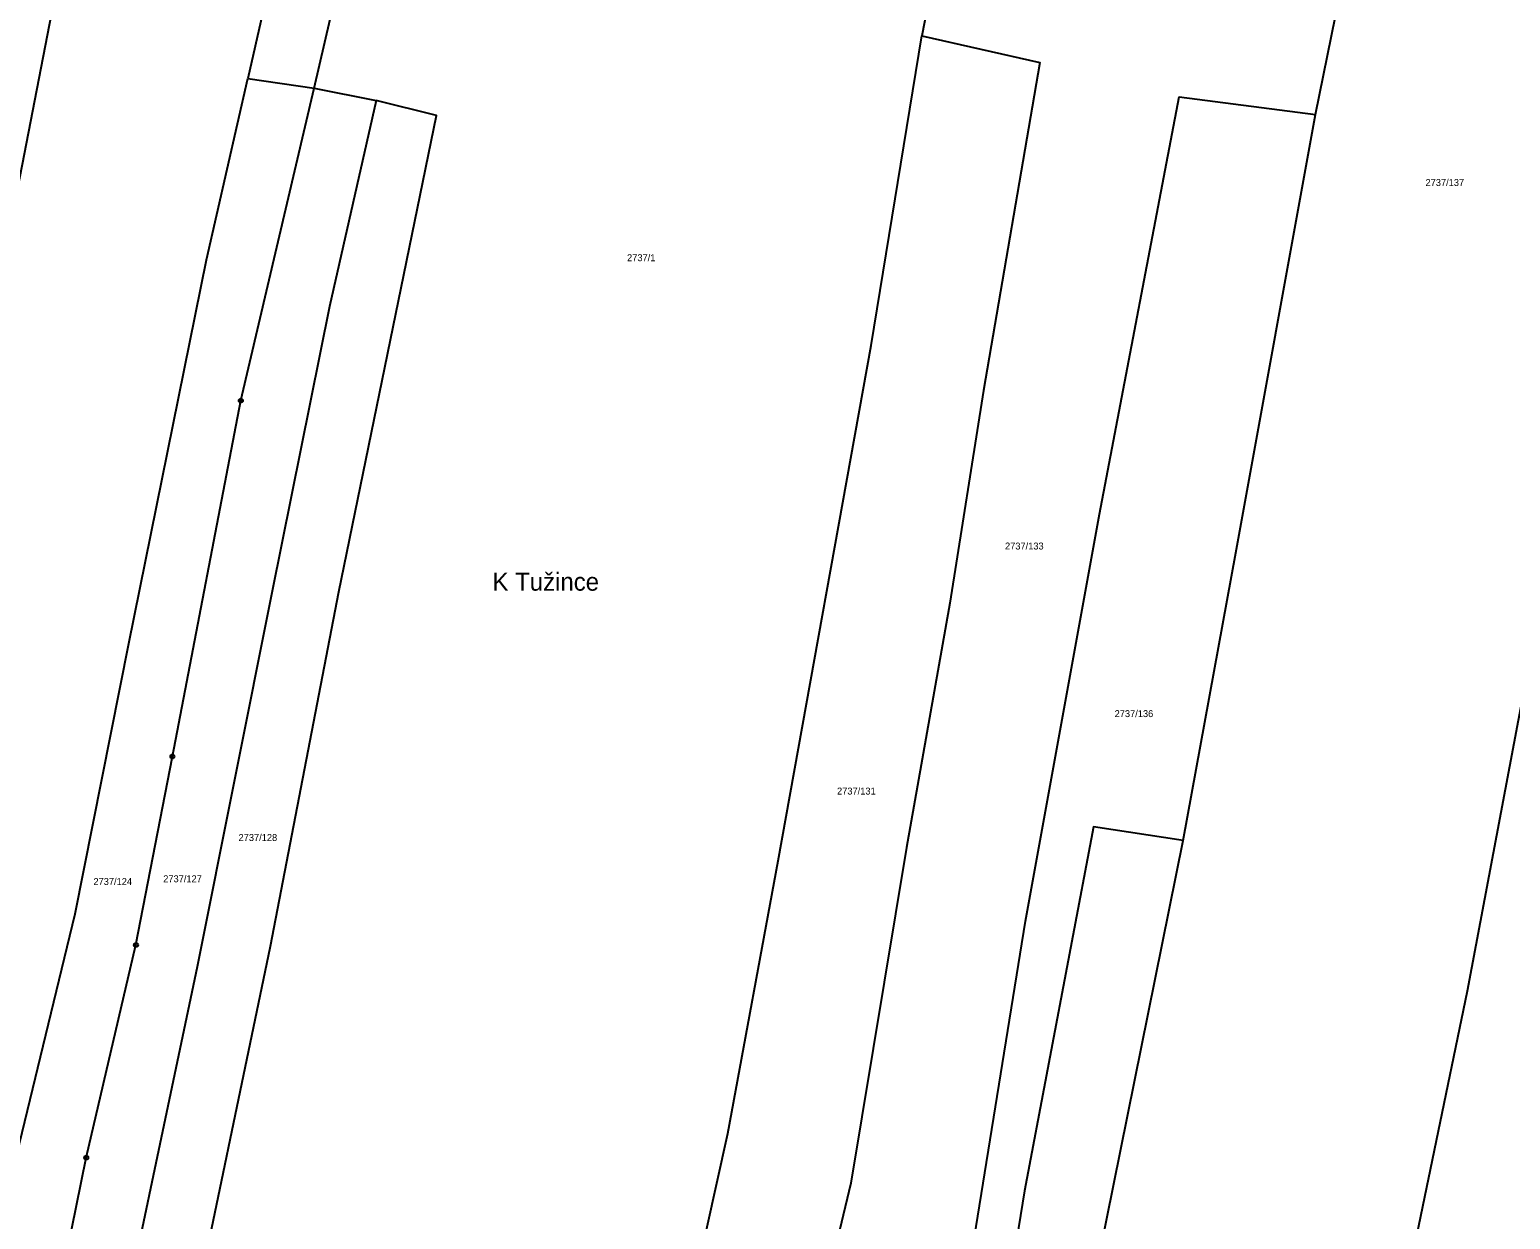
# Model space of a CAD drawing. Extents: x -733394 to -722299, y -1082822 to -1075049.
# Drawn here: x -727876.2 to -727512.7, y -1077980.1 to -1077688.1 of the extents above; entities that cross this region are included whole.
import ezdxf

# ---------------------------------------------------------------- set-up
doc = ezdxf.new("R2010")
doc.units = 0
for name, color, linetype in [('Hranice parcel', 7, 'Continuous'), ('Parcelní čísla', 7, 'Continuous'), ('Pop  PČ popisy', 7, 'Continuous'), ('Značky bodu BP', 7, 'Continuous')]:
    doc.layers.add(name, color=color, linetype=linetype)

msp = doc.modelspace()

# ---------------------------------------------------------------- linework, layer by layer
at = {"layer": 'Hranice parcel'}
for p, q in [((-727560.49, -1077708.95), (-727538.79, -1077602.32)), ((-727806.33, -1077702.55), (-727789.32, -1077629.02)), ((-727822.62, -1077700.16), (-727806.33, -1077702.55)), ((-727806.33, -1077702.55), (-727791.12, -1077705.54)), ((-727633.77, -1078088.74), (-727593.01, -1077887.09))]:
    msp.add_line(p, q, dxfattribs=at)
for points in [[(-727930.46, -1077968.54), (-727929.27, -1077963.17), (-727912.08, -1077900.41), (-727905.45, -1077873.88), (-727894.18, -1077804.46), (-727878.94, -1077726.66), (-727864.53, -1077652.31), (-727853.92, -1077602.75), (-727841.72, -1077560.44), (-727805.17, -1077421.89), (-727796.35, -1077386.01)], [(-727554.32, -1078074.25), (-727539.39, -1078002.21), (-727523.21, -1077924.04), (-727509.65, -1077851.93), (-727496.56, -1077776.92), (-727482.7, -1077708.7), (-727457.76, -1077597.03), (-727436.76, -1077499.06), (-727413.69, -1077405.59)], [(-727538.79, -1077602.32), (-727635.74, -1077579.85), (-727657.12, -1077689.71)], [(-727789.32, -1077629.02), (-727805.79, -1077626.15), (-727822.62, -1077700.16)], [(-727692.71, -1078047.02), (-727709.81, -1078045.39), (-727723.04, -1078041.39), (-727704.78, -1077959.05), (-727692.38, -1077892.13), (-727669.54, -1077765.64), (-727657.12, -1077689.71)], [(-727657.12, -1077689.71), (-727628.16, -1077696.21), (-727641.97, -1077776.7), (-727650.28, -1077828.89), (-727660.89, -1077888.82), (-727674.54, -1077971.24), (-727692.71, -1078047.02)], [(-727892.84, -1078026.87), (-727883.95, -1077983.08), (-727864.95, -1077905.16), (-727851.77, -1077838.8), (-727832.73, -1077744.6), (-727822.62, -1077700.16)], [(-727875.32, -1078029.51), (-727862.25, -1077964.97), (-727850.04, -1077912.75), (-727841.1, -1077866.52), (-727824.3, -1077779.18), (-727806.33, -1077702.55)], [(-727791.12, -1077705.54), (-727802.53, -1077756.13), (-727816.58, -1077825.96), (-727835.01, -1077918.11), (-727859.01, -1078031.97)], [(-727838.03, -1078014.01), (-727816.99, -1077913.03), (-727800.25, -1077826.09), (-727776.29, -1077709.22), (-727791.12, -1077705.54)], [(-727662.65, -1078058.93), (-727647.73, -1078006.14), (-727631.66, -1077906.9), (-727613.49, -1077807.03), (-727594, -1077704.66), (-727560.49, -1077708.95)], [(-727593.01, -1077887.09), (-727580.05, -1077816.57), (-727560.49, -1077708.95)], [(-727593.01, -1077887.09), (-727614.99, -1077883.76), (-727631.92, -1077973.09), (-727638.26, -1078011.96), (-727643.06, -1078036.24), (-727652.37, -1078067.09)]]:
    msp.add_lwpolyline(points, dxfattribs=at)
at = {"layer": 'Značky bodu BP'}
for centre, radius in [((-727824.3, -1077779.18), 0.5), ((-727824.3, -1077779.18), 0.0303), ((-727841.1, -1077866.52), 0.5), ((-727841.1, -1077866.52), 0.0303), ((-727850.04, -1077912.75), 0.5), ((-727850.04, -1077912.75), 0.0303), ((-727862.25, -1077964.97), 0.5), ((-727862.25, -1077964.97), 0.0303)]:
    msp.add_circle(centre, radius, dxfattribs=at)

# ---------------------------------------------------------------- texts
at = {"layer": 'Parcelní čísla'}
for s, p in [('2737/137', (-727533.5, -1077726.51)), ('2737/1', (-727729.49, -1077744.97)), ('2737/133', (-727636.72, -1077815.72)), ('2737/136', (-727609.81, -1077856.85)), ('2737/131', (-727677.95, -1077875.85)), ('2737/128', (-727824.86, -1077887.25)), ('2737/124', (-727860.49, -1077898.05)), ('2737/127', (-727843.35, -1077897.38))]:
    msp.add_text(s, height=1.7, dxfattribs=at).set_placement(p)
at = {"layer": 'Pop  PČ popisy'}
msp.add_text('K Tužince', height=4.4, dxfattribs=at).set_placement((-727762.53, -1077825.83))

doc.saveas('drawing.dxf')
